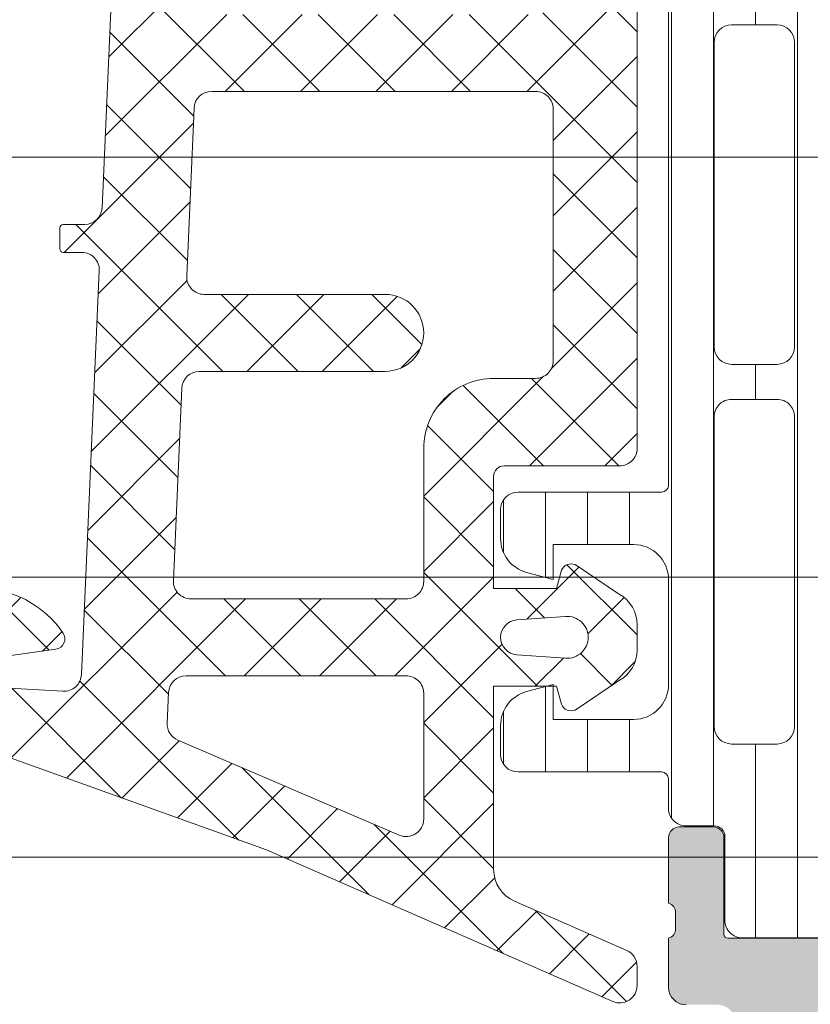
# Model space of a CAD drawing. Header units: millimetres. Extents: x 213386 to 506888, y 183055 to 450952.
# Tile 317 of 656: x 393835 to 393858, y 284315 to 284343. Entities that reach past the tile are written whole.
import ezdxf

# ---------------------------------------------------------------- set-up
doc = ezdxf.new("R2010")
doc.units = ezdxf.units.MM
doc.layers.add('FASÁDA DETAILNÍ', color=255, linetype='Continuous', lineweight=0)
pattern_1 = [(135, (393673.133020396, 283048.1544064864), (-1.077630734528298, -1.077630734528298), []), (225, (393673.133020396, 283048.1544064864), (1.077630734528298, -1.077630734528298), [])]

msp = doc.modelspace()

# ---------------------------------------------------------------- hatches: boundary and pattern name
at = {"layer": 'FASÁDA DETAILNÍ'}
h = msp.add_hatch(dxfattribs=at)
h.set_pattern_fill('LINIE', color=256, scale=1.2, angle=90, style=0)
h.set_pattern_definition([(90, (393872.9265164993, 284316.2117331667), (-1.2, 7.347638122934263e-17), [])])
edge = h.paths.add_edge_path()
edge.add_arc((393854.9527440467, 284319.7464295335), 0.3000000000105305, 359.9979246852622, 449.9979246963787)
edge.add_line((393854.952754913, 284320.0464295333), (393854.1424235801, 284320.0464581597))
edge.add_arc((393854.1424390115, 284320.5464554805), 0.499997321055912, 179.9976177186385, 269.99823168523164, ccw=False)
edge.add_line((393853.6424416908, 284320.5464762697), (393853.6411211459, 284321.3875485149))
edge.add_arc((393853.4411211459, 284321.3875485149), 0.2000000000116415, 0, 90)
edge.add_line((393853.4411211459, 284321.5875485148), (393849.3411211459, 284321.5875485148))
edge.add_arc((393849.3411211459, 284322.0875485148), 0.5, 180, 270, ccw=False)
edge.add_line((393848.8411211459, 284322.0875485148), (393848.8411211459, 284322.9182977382))
edge.add_arc((393849.8411211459, 284322.9182977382), 1.000000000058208, 105.00000000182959, 180, ccw=False)
edge.add_line((393849.5823021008, 284323.8842235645), (393850.3411211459, 284324.0875485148))
edge.add_line((393850.3411211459, 284324.0875485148), (393850.3411211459, 284323.0875485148))
edge.add_line((393850.3411211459, 284323.0875485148), (393852.6411211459, 284323.0875485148))
edge.add_arc((393852.6394119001, 284324.091674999), 1.004127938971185, 270.0975300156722, 359.765912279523)
edge.add_line((393853.6435314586, 284324.0875725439), (393853.6435314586, 284327.087450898))
edge.add_arc((393852.6394121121, 284327.0834225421), 1.004127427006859, 0.2298596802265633, 89.90248202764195)
edge.add_line((393852.6411211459, 284328.0875485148), (393850.3411211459, 284328.0875485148))
edge.add_line((393850.3411211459, 284328.0875485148), (393850.3411211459, 284327.0875485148))
edge.add_line((393850.3411211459, 284327.0875485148), (393849.5823021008, 284327.2908734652))
edge.add_arc((393849.8411211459, 284328.2567992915), 1.000000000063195, 180.0000000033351, 254.99999999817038, ccw=False)
edge.add_line((393848.8411211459, 284328.2567992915), (393848.8411211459, 284329.0875485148))
edge.add_arc((393849.3411211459, 284329.0875485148), 0.5, 90, 180, ccw=False)
edge.add_line((393849.3411211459, 284329.5875485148), (393853.4411211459, 284329.5875485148))
edge.add_arc((393853.4393925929, 284329.7917216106), 0.2041804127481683, 270.4850610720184, 358.844131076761)
edge.add_line((393853.6435314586, 284329.7876028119), (393853.6435543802, 284355.6289696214))
edge.add_arc((393854.143551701, 284355.62895419), 0.4999973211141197, 89.997617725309, 179.9982316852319, ccw=False)
edge.add_line((393854.1435724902, 284356.1289515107), (393854.953903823, 284356.1289228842))
edge.add_arc((393854.9539146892, 284356.428922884), 0.3000000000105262, 269.9979247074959, 359.997924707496)
edge.add_line((393855.2539146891, 284356.4289120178), (393855.2536696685, 284358.8289104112))
edge.add_arc((393855.7536656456, 284358.8288949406), 0.4999959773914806, 89.99762221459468, 179.9982271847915, ccw=False)
edge.add_line((393855.7536863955, 284359.3288909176), (393859.2302278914, 284359.3287642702))
edge.add_arc((393859.0878813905, 284358.3389513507), 0.9999960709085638, -32.72909139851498, 81.81631665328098, ccw=False)
edge.add_line((393859.9291144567, 284357.798285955), (393858.6105620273, 284355.5146768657))
edge.add_arc((393859.0435656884, 284355.2646612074), 0.4999999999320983, 149.9979280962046, 179.9978647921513)
edge.add_line((393858.5435656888, 284355.2646798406), (393858.5424793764, 284320.9104110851))
edge.add_arc((393859.0424793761, 284320.9103934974), 0.500000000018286, 179.9979846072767, 209.9979213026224)
edge.add_line((393858.6094576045, 284320.6604092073), (393859.9278446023, 284318.3767046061))
edge.add_arc((393859.0865723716, 284317.836100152), 0.9999960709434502, -81.82046724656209, 32.72494080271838, ccw=False)
edge.add_line((393859.2288471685, 284316.8462769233), (393855.7523056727, 284316.8464035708))
edge.add_arc((393855.7523211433, 284317.346399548), 0.4999959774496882, 179.9976222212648, 269.99822718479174, ccw=False)
edge.add_line((393855.2523251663, 284317.3464202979), (393855.2527440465, 284319.7464186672))
edge = h.paths.add_edge_path(flags=16)
edge.add_line((393855.4430196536, 284343.9375422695), (393856.7430137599, 284343.9375422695))
edge.add_arc((393856.7430173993, 284344.4375386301), 0.4999963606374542, 269.9995829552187, 360.0004170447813)
edge.add_line((393857.2430137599, 284344.4375422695), (393857.2430137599, 284353.287536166))
edge.add_arc((393856.7430173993, 284353.2875398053), 0.4999963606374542, 359.9995829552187, 450.0004170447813)
edge.add_line((393856.7430137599, 284353.787536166), (393855.4430196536, 284353.787536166))
edge.add_arc((393855.4430030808, 284353.2875361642), 0.5000000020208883, 89.99810089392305, 179.9999997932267)
edge.add_line((393854.9430030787, 284353.287536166), (393854.9430030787, 284344.4375422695))
edge.add_arc((393855.4430030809, 284344.4375422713), 0.5000000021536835, 180.0000002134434, 270.0018990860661)
edge = h.paths.add_edge_path(flags=16)
edge.add_arc((393855.4430030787, 284333.7375361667), 0.5, 180, 270)
edge.add_line((393855.4430030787, 284333.2375361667), (393856.7430137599, 284333.2375361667))
edge.add_arc((393856.7430137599, 284333.7375361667), 0.5, 270, 360)
edge.add_line((393857.2430137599, 284333.7375361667), (393857.2430137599, 284342.4375422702))
edge.add_arc((393856.7430137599, 284342.4375422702), 0.5, 0, 90)
edge.add_line((393856.7430137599, 284342.9375422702), (393855.4430030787, 284342.9375422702))
edge.add_arc((393855.4430030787, 284342.4375422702), 0.5, 90, 180)
edge.add_line((393854.9430030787, 284342.4375422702), (393854.9430030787, 284333.7375361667))
edge = h.paths.add_edge_path(flags=16)
edge.add_arc((393856.7430173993, 284331.7375398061), 0.4999963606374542, 359.9995829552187, 450.0004170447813)
edge.add_line((393856.7430137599, 284332.2375361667), (393855.4430196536, 284332.2375361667))
edge.add_arc((393855.4430030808, 284331.7375361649), 0.5000000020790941, 89.9981009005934, 179.9999997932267)
edge.add_line((393854.9430030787, 284331.7375361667), (393854.9430030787, 284322.8875270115))
edge.add_arc((393855.44298782, 284322.8875270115), 0.4999847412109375, 180, 270)
edge.add_line((393855.44298782, 284322.3875422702), (393856.7429985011, 284322.3875422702))
edge.add_arc((393856.7429985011, 284322.887557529), 0.5000152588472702, 270, 360)
edge.add_line((393857.2430137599, 284322.887557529), (393857.2430137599, 284331.7375361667))
h = msp.add_hatch(dxfattribs=at)
h.set_pattern_fill('ANSI37', color=256, scale=0.48, angle=90, style=0)
h.set_pattern_definition(pattern_1)
edge = h.paths.add_edge_path(flags=16)
edge.add_line((393849.3078483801, 284325.9350692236), (393850.7007023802, 284326.0348132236))
edge.add_arc((393850.7435598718, 284325.4363463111), 0.5999995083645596, -8.348756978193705e-06, 94.09608051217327, ccw=False)
edge.add_arc((393850.7435598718, 284325.4363461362), 0.5999995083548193, -94.09608051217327, 8.348756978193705e-06, ccw=False)
edge.add_line((393850.7007023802, 284324.8378792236), (393849.3078483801, 284324.9376232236))
edge.add_arc((393849.3435628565, 284325.4363462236), 0.5000001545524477, 94.09606439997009, 265.90393560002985, ccw=False)
edge = h.paths.add_edge_path(flags=16)
edge.add_arc((393846.1435547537, 284323.8363495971), 0.4999996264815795, -4.280210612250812e-05, 90.00004280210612, ccw=False)
edge.add_line((393846.6435543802, 284323.8363492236), (393846.6435543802, 284320.2426642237))
edge.add_arc((393846.1435540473, 284320.2426642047), 0.5000003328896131, -113.21802660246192, 2.167783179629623e-06, ccw=False)
edge.add_line((393845.9464383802, 284319.7831582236), (393839.6153363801, 284322.4990362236))
edge.add_arc((393839.8124522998, 284322.9585415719), 0.4999998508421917, 177.4998893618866, 246.7819182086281, ccw=False)
edge.add_line((393839.3129283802, 284322.9803522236), (393839.3512543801, 284323.8581592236))
edge.add_arc((393839.8507779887, 284323.8363497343), 0.4999994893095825, 89.9999551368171, 177.5000208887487, ccw=False)
edge.add_line((393839.8507783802, 284324.3363492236), (393846.1435543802, 284324.3363492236))
edge = h.paths.add_edge_path(flags=16)
edge.add_line((393840.7353923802, 284349.3902682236), (393849.6322453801, 284353.5389382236))
edge.add_arc((393849.8435545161, 284353.0857844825), 0.4999998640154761, -2.966864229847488e-05, 115.00000791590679, ccw=False)
edge.add_line((393850.3435543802, 284353.0857842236), (393850.3435543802, 284343.7363492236))
edge.add_arc((393849.8435547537, 284343.7363488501), 0.4999996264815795, -90.00004280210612, 4.280210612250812e-05, ccw=False)
edge.add_line((393849.8435543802, 284343.2363492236), (393840.7196313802, 284343.2363492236))
edge.add_arc((393840.7196315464, 284343.7363492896), 0.5000000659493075, 177.499972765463, 269.99998095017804, ccw=False)
edge.add_line((393840.2201073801, 284343.7581592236), (393840.4471773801, 284348.9589232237))
edge.add_arc((393840.9467027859, 284348.9371134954), 0.5000012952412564, 115.0000919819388, 177.5000025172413, ccw=False)
edge = h.paths.add_edge_path(flags=16)
edge.add_arc((393849.8435547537, 284340.5363495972), 0.4999996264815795, -4.280210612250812e-05, 90.00004280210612, ccw=False)
edge.add_line((393850.3435543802, 284340.5363492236), (393850.3435543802, 284333.3363492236))
edge.add_arc((393849.8435547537, 284333.3363488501), 0.4999996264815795, -90.00004280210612, 4.280210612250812e-05, ccw=False)
edge.add_line((393849.8435543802, 284332.8363492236), (393848.6435543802, 284332.8363492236))
edge.add_arc((393848.643552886, 284330.8363507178), 1.99999850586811, 89.99995719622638, 180.0000428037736)
edge.add_line((393846.6435543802, 284330.8363492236), (393846.6435543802, 284327.0363492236))
edge.add_arc((393846.1435547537, 284327.0363488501), 0.4999996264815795, -90.00004280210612, 4.280210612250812e-05, ccw=False)
edge.add_line((393846.1435543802, 284326.5363492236), (393839.9904933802, 284326.5363492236))
edge.add_arc((393839.9904935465, 284327.0363492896), 0.5000000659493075, 177.4999727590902, 269.9999809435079, ccw=False)
edge.add_line((393839.4909693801, 284327.0581592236), (393839.7311043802, 284332.5581592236))
edge.add_arc((393840.2306279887, 284332.5363497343), 0.4999994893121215, 89.99995514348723, 177.500020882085, ccw=False)
edge.add_line((393840.2306283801, 284333.0363492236), (393845.5435543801, 284333.0363492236))
edge.add_arc((393845.5435543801, 284334.1363492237), 1.100000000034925, 270, 450)
edge.add_line((393845.5435543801, 284335.2363492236), (393840.3703433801, 284335.2363492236))
edge.add_arc((393840.3703435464, 284335.7363492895), 0.5000000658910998, 177.4999727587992, 269.9999809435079, ccw=False)
edge.add_line((393839.8708193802, 284335.7581592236), (393840.0803923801, 284340.5581592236))
edge.add_arc((393840.5799159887, 284340.5363497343), 0.4999994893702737, 89.99995514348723, 177.5000208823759, ccw=False)
edge.add_line((393840.5799163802, 284341.0363492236), (393849.8435543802, 284341.0363492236))
edge = h.paths.add_edge_path()
edge.add_line((393848.4570973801, 284355.7494022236), (393839.6692313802, 284351.6515532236))
edge.add_ellipse((393840.9370888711, 284348.9326278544), major_axis=(-3.000002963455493, 0), ratio=1, start_angle=295.000030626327, end_angle=357.4999411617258)
edge.add_line((393837.9399413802, 284349.0634892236), (393837.9116073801, 284348.4145392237))
edge.add_ellipse((393837.4120837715, 284348.4363487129), major_axis=(-0.4999994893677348, 0), ratio=1, start_angle=89.99995515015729, end_angle=177.5000208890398, ccw=False)
edge.add_line((393837.4120833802, 284347.9363492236), (393836.4435543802, 284347.9363492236))
edge.add_ellipse((393836.4435543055, 284347.8363492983), major_axis=(-0.09999992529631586, 0), ratio=1, start_angle=-90.00004278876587, end_angle=4.278876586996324e-05)
edge.add_line((393836.3435543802, 284347.8363492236), (393836.3435543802, 284347.2363492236))
edge.add_ellipse((393836.4435543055, 284347.236349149), major_axis=(-0.09999992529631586, 0), ratio=1, start_angle=-4.278876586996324e-05, end_angle=90.00004278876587)
edge.add_line((393836.4435543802, 284347.1363492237), (393837.3465923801, 284347.1363492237))
edge.add_ellipse((393837.3465922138, 284346.6363491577), major_axis=(-0.5000000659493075, 0), ratio=1, start_angle=177.4999727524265, end_angle=269.9999809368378, ccw=False)
edge.add_line((393837.8461163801, 284346.6145392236), (393837.4522783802, 284337.7142452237))
edge.add_ellipse((393836.9527671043, 284337.7363493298), major_axis=(-0.5000001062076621, 0), ratio=1, start_angle=89.99991701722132, end_angle=177.466230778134, ccw=False)
edge.add_line((393836.9527663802, 284337.2363492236), (393836.3435543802, 284337.2363492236))
edge.add_ellipse((393836.3435543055, 284337.1363492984), major_axis=(-0.09999992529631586, 0), ratio=1, start_angle=-90.00004278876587, end_angle=4.278876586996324e-05)
edge.add_line((393836.2435543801, 284337.1363492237), (393836.2435543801, 284336.5363492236))
edge.add_ellipse((393836.3435543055, 284336.536349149), major_axis=(-0.09999992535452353, 0), ratio=1, start_angle=-4.278876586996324e-05, end_angle=90.00004278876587)
edge.add_line((393836.3435543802, 284336.4363492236), (393836.8731163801, 284336.4363492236))
edge.add_ellipse((393836.8731166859, 284335.9363487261), major_axis=(-0.5000004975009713, 0), ratio=1, start_angle=177.4663020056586, end_angle=270.00003503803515, ccw=False)
edge.add_line((393837.3726283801, 284335.9142452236), (393836.8619723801, 284324.3740202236))
edge.add_ellipse((393836.3624477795, 284324.395829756), major_axis=(-0.50000048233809, 0), ratio=1, start_angle=86.78294269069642, end_angle=177.5000209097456, ccw=False)
edge.add_line((393836.3343883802, 284323.8966172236), (393831.2006453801, 284324.1851802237))
edge.add_ellipse((393831.3162008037, 284324.5955982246), major_axis=(-0.4263754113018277, 0), ratio=1, start_angle=-69.24102762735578, end_angle=74.27514552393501, ccw=False)
edge.add_line((393831.1650773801, 284324.9942932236), (393831.3976803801, 284324.9930532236))
edge.add_line((393831.3976803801, 284324.9930532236), (393833.2802593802, 284324.6949152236))
edge.add_line((393833.2802593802, 284324.6949152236), (393836.1295443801, 284325.0953412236))
edge.add_ellipse((393836.0877937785, 284325.3924218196), major_axis=(-0.2999999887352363, 0), ratio=1, start_angle=97.99974404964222, end_angle=214.5977463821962)
edge.add_ellipse((393833.865222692, 284323.8593084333), major_axis=(-3.000047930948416, 0), ratio=1, start_angle=214.5976412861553, end_angle=288.0084245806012)
edge.add_line((393832.9377373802, 284326.7123872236), (393830.6828463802, 284326.0788112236))
edge.add_ellipse((393830.8437759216, 284325.3035987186), major_axis=(-0.791740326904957, 0), ratio=1, start_angle=281.7276897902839, end_angle=353.2016537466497)
edge.add_line((393830.0576023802, 284325.3973212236), (393830.0563813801, 284324.3391112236))
edge.add_ellipse((393831.2354676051, 284324.4682354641), major_axis=(-1.186135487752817, 0), ratio=1, start_angle=6.249678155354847, end_angle=71.3444235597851)
edge.add_line((393830.8560483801, 284323.3444212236), (393834.0973883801, 284322.2500882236))
edge.add_line((393834.0973883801, 284322.2500882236), (393842.1471833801, 284319.3603102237))
edge.add_line((393842.1471833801, 284319.3603102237), (393852.0450603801, 284315.0275012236))
edge.add_ellipse((393852.2433304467, 284315.4865102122), major_axis=(-0.5000002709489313, 0), ratio=1, start_angle=66.637950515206, end_angle=179.9334236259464)
edge.add_line((393852.7433303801, 284315.4859292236), (393852.7439653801, 284316.0326302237))
edge.add_ellipse((393852.2439652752, 284316.0332104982), major_axis=(-0.5000004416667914, 0), ratio=1, start_angle=179.9335054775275, end_angle=246.0791754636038)
edge.add_line((393852.4467023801, 284316.4902642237), (393849.2426993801, 284317.8920202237))
edge.add_ellipse((393849.6435537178, 284318.8081613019), major_axis=(-0.9999993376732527, 0), ratio=1, start_angle=-5.28106040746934e-05, end_angle=66.36838527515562, ccw=False)
edge.add_line((393848.6435543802, 284318.8081622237), (393848.6435543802, 284324.0361042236))
edge.add_line((393848.6435543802, 284324.0361042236), (393850.4430333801, 284324.0361132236))
edge.add_line((393850.4430333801, 284324.0361132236), (393850.5809753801, 284323.5213122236))
edge.add_ellipse((393850.8581294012, 284323.6360774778), major_axis=(-0.2999756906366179, 0), ratio=1, start_angle=22.4937002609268, end_angle=112.5035667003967)
edge.add_line((393850.9729423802, 284323.3589432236), (393852.2430693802, 284324.2081102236))
edge.add_ellipse((393851.7433486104, 284325.073974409), major_axis=(-0.9997207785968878, 0), ratio=1, start_angle=119.9907606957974, end_angle=180.0076118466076)
edge.add_line((393852.7430693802, 284325.0741072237), (393852.7430383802, 284325.7984682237))
edge.add_ellipse((393851.7433005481, 284325.7982601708), major_axis=(-0.9997378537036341, 0), ratio=1, start_angle=180.0119236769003, end_angle=240.0086750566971)
edge.add_line((393852.2430383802, 284326.6641342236), (393850.9729423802, 284327.5133012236))
edge.add_ellipse((393850.8581304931, 284327.2361537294), major_axis=(-0.2999875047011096, 0), ratio=1, start_angle=247.4975938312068, end_angle=337.501396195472)
edge.add_line((393850.5809753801, 284327.3509472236), (393850.4430033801, 284326.8361312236))
edge.add_line((393850.4430033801, 284326.8361312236), (393848.6435543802, 284326.8361232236))
edge.add_line((393848.6435543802, 284326.8361232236), (393848.6435543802, 284330.0363502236))
edge.add_ellipse((393848.9435541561, 284330.0363504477), major_axis=(-0.2999997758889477, 0), ratio=1, start_angle=-90.00004279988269, end_angle=4.279988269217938e-05, ccw=False)
edge.add_line((393848.9435543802, 284330.3363502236), (393852.2435503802, 284330.3363502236))
edge.add_ellipse((393852.2435507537, 284330.8363498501), major_axis=(-0.4999996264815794, 0), ratio=1, start_angle=89.99995719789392, end_angle=180.0000428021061)
edge.add_line((393852.7435503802, 284330.8363502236), (393852.7435503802, 284357.7339722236))
edge.add_line((393852.7435503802, 284357.7339722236), (393851.1931583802, 284358.6290902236))
edge.add_ellipse((393850.9431582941, 284358.1960776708), major_axis=(-0.4999999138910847, 0), ratio=1, start_angle=239.9999829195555, end_angle=359.9999366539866)
edge.add_line((393850.4431583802, 284358.1960782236), (393848.7457873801, 284358.1960782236))
edge.add_line((393848.7457873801, 284358.1960782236), (393848.7457873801, 284356.2025562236))
edge.add_ellipse((393848.2457871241, 284356.202555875), major_axis=(-0.5000002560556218, 0), ratio=1, start_angle=115.00012858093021, end_angle=180.000039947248, ccw=False)
h = msp.add_hatch(dxfattribs=at)
h.set_pattern_fill('ANSI37', color=256, scale=0.48, angle=90, style=0)
h.set_pattern_definition(pattern_1)
edge = h.paths.add_edge_path(flags=16)
edge.add_line((393849.3078485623, 284325.9350692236), (393850.7007025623, 284326.0348132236))
edge.add_arc((393850.743560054, 284325.4363463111), 0.5999995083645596, -8.348756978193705e-06, 94.09608051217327, ccw=False)
edge.add_arc((393850.743560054, 284325.4363461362), 0.5999995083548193, -94.09608051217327, 8.348756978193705e-06, ccw=False)
edge.add_line((393850.7007025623, 284324.8378792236), (393849.3078485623, 284324.9376232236))
edge.add_arc((393849.3435630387, 284325.4363462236), 0.5000001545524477, 94.09606439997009, 265.90393560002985, ccw=False)
edge = h.paths.add_edge_path(flags=16)
edge.add_arc((393846.1435549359, 284323.8363495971), 0.4999996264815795, -4.280210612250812e-05, 90.00004280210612, ccw=False)
edge.add_line((393846.6435545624, 284323.8363492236), (393846.6435545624, 284320.2426642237))
edge.add_arc((393846.1435542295, 284320.2426642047), 0.5000003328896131, -113.21802660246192, 2.167783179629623e-06, ccw=False)
edge.add_line((393845.9464385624, 284319.7831582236), (393839.6153365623, 284322.4990362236))
edge.add_arc((393839.812452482, 284322.9585415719), 0.4999998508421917, 177.4998893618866, 246.7819182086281, ccw=False)
edge.add_line((393839.3129285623, 284322.9803522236), (393839.3512545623, 284323.8581592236))
edge.add_arc((393839.8507781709, 284323.8363497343), 0.4999994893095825, 89.9999551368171, 177.5000208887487, ccw=False)
edge.add_line((393839.8507785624, 284324.3363492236), (393846.1435545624, 284324.3363492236))
edge = h.paths.add_edge_path(flags=16)
edge.add_line((393840.7353925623, 284349.3902682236), (393849.6322455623, 284353.5389382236))
edge.add_arc((393849.8435546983, 284353.0857844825), 0.4999998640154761, -2.966864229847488e-05, 115.00000791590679, ccw=False)
edge.add_line((393850.3435545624, 284353.0857842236), (393850.3435545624, 284343.7363492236))
edge.add_arc((393849.8435549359, 284343.7363488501), 0.4999996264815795, -90.00004280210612, 4.280210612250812e-05, ccw=False)
edge.add_line((393849.8435545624, 284343.2363492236), (393840.7196315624, 284343.2363492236))
edge.add_arc((393840.7196317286, 284343.7363492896), 0.5000000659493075, 177.499972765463, 269.99998095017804, ccw=False)
edge.add_line((393840.2201075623, 284343.7581592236), (393840.4471775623, 284348.9589232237))
edge.add_arc((393840.9467029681, 284348.9371134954), 0.5000012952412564, 115.0000919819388, 177.5000025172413, ccw=False)
edge = h.paths.add_edge_path(flags=16)
edge.add_arc((393849.8435549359, 284340.5363495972), 0.4999996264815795, -4.280210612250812e-05, 90.00004280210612, ccw=False)
edge.add_line((393850.3435545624, 284340.5363492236), (393850.3435545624, 284333.3363492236))
edge.add_arc((393849.8435549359, 284333.3363488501), 0.4999996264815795, -90.00004280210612, 4.280210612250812e-05, ccw=False)
edge.add_line((393849.8435545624, 284332.8363492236), (393848.6435545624, 284332.8363492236))
edge.add_arc((393848.6435530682, 284330.8363507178), 1.99999850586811, 89.99995719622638, 180.0000428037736)
edge.add_line((393846.6435545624, 284330.8363492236), (393846.6435545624, 284327.0363492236))
edge.add_arc((393846.1435549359, 284327.0363488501), 0.4999996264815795, -90.00004280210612, 4.280210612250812e-05, ccw=False)
edge.add_line((393846.1435545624, 284326.5363492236), (393839.9904935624, 284326.5363492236))
edge.add_arc((393839.9904937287, 284327.0363492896), 0.5000000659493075, 177.4999727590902, 269.9999809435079, ccw=False)
edge.add_line((393839.4909695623, 284327.0581592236), (393839.7311045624, 284332.5581592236))
edge.add_arc((393840.2306281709, 284332.5363497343), 0.4999994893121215, 89.99995514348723, 177.500020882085, ccw=False)
edge.add_line((393840.2306285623, 284333.0363492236), (393845.5435545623, 284333.0363492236))
edge.add_arc((393845.5435545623, 284334.1363492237), 1.100000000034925, 270, 450)
edge.add_line((393845.5435545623, 284335.2363492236), (393840.3703435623, 284335.2363492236))
edge.add_arc((393840.3703437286, 284335.7363492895), 0.5000000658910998, 177.4999727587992, 269.9999809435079, ccw=False)
edge.add_line((393839.8708195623, 284335.7581592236), (393840.0803925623, 284340.5581592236))
edge.add_arc((393840.5799161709, 284340.5363497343), 0.4999994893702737, 89.99995514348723, 177.5000208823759, ccw=False)
edge.add_line((393840.5799165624, 284341.0363492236), (393849.8435545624, 284341.0363492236))
edge = h.paths.add_edge_path()
edge.add_line((393848.4570975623, 284355.7494022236), (393839.6692315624, 284351.6515532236))
edge.add_ellipse((393840.9370890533, 284348.9326278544), major_axis=(-3.000002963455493, 0), ratio=1, start_angle=295.000030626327, end_angle=357.4999411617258)
edge.add_line((393837.9399415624, 284349.0634892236), (393837.9116075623, 284348.4145392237))
edge.add_ellipse((393837.4120839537, 284348.4363487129), major_axis=(-0.4999994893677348, 0), ratio=1, start_angle=89.99995515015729, end_angle=177.5000208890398, ccw=False)
edge.add_line((393837.4120835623, 284347.9363492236), (393836.4435545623, 284347.9363492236))
edge.add_ellipse((393836.4435544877, 284347.8363492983), major_axis=(-0.09999992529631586, 0), ratio=1, start_angle=-90.00004278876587, end_angle=4.278876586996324e-05)
edge.add_line((393836.3435545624, 284347.8363492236), (393836.3435545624, 284347.2363492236))
edge.add_ellipse((393836.4435544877, 284347.236349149), major_axis=(-0.09999992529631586, 0), ratio=1, start_angle=-4.278876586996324e-05, end_angle=90.00004278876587)
edge.add_line((393836.4435545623, 284347.1363492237), (393837.3465925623, 284347.1363492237))
edge.add_ellipse((393837.346592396, 284346.6363491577), major_axis=(-0.5000000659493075, 0), ratio=1, start_angle=177.4999727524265, end_angle=269.9999809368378, ccw=False)
edge.add_line((393837.8461165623, 284346.6145392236), (393837.4522785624, 284337.7142452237))
edge.add_ellipse((393836.9527672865, 284337.7363493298), major_axis=(-0.5000001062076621, 0), ratio=1, start_angle=89.99991701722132, end_angle=177.466230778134, ccw=False)
edge.add_line((393836.9527665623, 284337.2363492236), (393836.3435545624, 284337.2363492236))
edge.add_ellipse((393836.3435544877, 284337.1363492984), major_axis=(-0.09999992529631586, 0), ratio=1, start_angle=-90.00004278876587, end_angle=4.278876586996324e-05)
edge.add_line((393836.2435545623, 284337.1363492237), (393836.2435545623, 284336.5363492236))
edge.add_ellipse((393836.3435544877, 284336.536349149), major_axis=(-0.09999992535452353, 0), ratio=1, start_angle=-4.278876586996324e-05, end_angle=90.00004278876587)
edge.add_line((393836.3435545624, 284336.4363492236), (393836.8731165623, 284336.4363492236))
edge.add_ellipse((393836.8731168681, 284335.9363487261), major_axis=(-0.5000004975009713, 0), ratio=1, start_angle=177.4663020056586, end_angle=270.00003503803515, ccw=False)
edge.add_line((393837.3726285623, 284335.9142452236), (393836.8619725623, 284324.3740202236))
edge.add_ellipse((393836.3624479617, 284324.395829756), major_axis=(-0.50000048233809, 0), ratio=1, start_angle=86.78294269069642, end_angle=177.5000209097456, ccw=False)
edge.add_line((393836.3343885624, 284323.8966172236), (393831.2006455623, 284324.1851802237))
edge.add_ellipse((393831.3162009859, 284324.5955982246), major_axis=(-0.4263754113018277, 0), ratio=1, start_angle=-69.24102762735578, end_angle=74.27514552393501, ccw=False)
edge.add_line((393831.1650775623, 284324.9942932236), (393831.3976805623, 284324.9930532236))
edge.add_line((393831.3976805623, 284324.9930532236), (393833.2802595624, 284324.6949152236))
edge.add_line((393833.2802595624, 284324.6949152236), (393836.1295445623, 284325.0953412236))
edge.add_ellipse((393836.0877939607, 284325.3924218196), major_axis=(-0.2999999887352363, 0), ratio=1, start_angle=97.99974404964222, end_angle=214.5977463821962)
edge.add_ellipse((393833.8652228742, 284323.8593084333), major_axis=(-3.000047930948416, 0), ratio=1, start_angle=214.5976412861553, end_angle=288.0084245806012)
edge.add_line((393832.9377375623, 284326.7123872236), (393830.6828465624, 284326.0788112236))
edge.add_ellipse((393830.8437761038, 284325.3035987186), major_axis=(-0.791740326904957, 0), ratio=1, start_angle=281.7276897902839, end_angle=353.2016537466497)
edge.add_line((393830.0576025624, 284325.3973212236), (393830.0563815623, 284324.3391112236))
edge.add_ellipse((393831.2354677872, 284324.4682354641), major_axis=(-1.186135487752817, 0), ratio=1, start_angle=6.249678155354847, end_angle=71.3444235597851)
edge.add_line((393830.8560485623, 284323.3444212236), (393834.0973885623, 284322.2500882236))
edge.add_line((393834.0973885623, 284322.2500882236), (393842.1471835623, 284319.3603102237))
edge.add_line((393842.1471835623, 284319.3603102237), (393852.0450605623, 284315.0275012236))
edge.add_ellipse((393852.2433306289, 284315.4865102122), major_axis=(-0.5000002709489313, 0), ratio=1, start_angle=66.637950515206, end_angle=179.9334236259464)
edge.add_line((393852.7433305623, 284315.4859292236), (393852.7439655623, 284316.0326302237))
edge.add_ellipse((393852.2439654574, 284316.0332104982), major_axis=(-0.5000004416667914, 0), ratio=1, start_angle=179.9335054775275, end_angle=246.0791754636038)
edge.add_line((393852.4467025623, 284316.4902642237), (393849.2426995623, 284317.8920202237))
edge.add_ellipse((393849.6435539, 284318.8081613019), major_axis=(-0.9999993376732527, 0), ratio=1, start_angle=-5.28106040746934e-05, end_angle=66.36838527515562, ccw=False)
edge.add_line((393848.6435545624, 284318.8081622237), (393848.6435545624, 284324.0361042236))
edge.add_line((393848.6435545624, 284324.0361042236), (393850.4430335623, 284324.0361132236))
edge.add_line((393850.4430335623, 284324.0361132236), (393850.5809755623, 284323.5213122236))
edge.add_ellipse((393850.8581295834, 284323.6360774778), major_axis=(-0.2999756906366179, 0), ratio=1, start_angle=22.4937002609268, end_angle=112.5035667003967)
edge.add_line((393850.9729425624, 284323.3589432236), (393852.2430695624, 284324.2081102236))
edge.add_ellipse((393851.7433487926, 284325.073974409), major_axis=(-0.9997207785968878, 0), ratio=1, start_angle=119.9907606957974, end_angle=180.0076118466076)
edge.add_line((393852.7430695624, 284325.0741072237), (393852.7430385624, 284325.7984682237))
edge.add_ellipse((393851.7433007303, 284325.7982601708), major_axis=(-0.9997378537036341, 0), ratio=1, start_angle=180.0119236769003, end_angle=240.0086750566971)
edge.add_line((393852.2430385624, 284326.6641342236), (393850.9729425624, 284327.5133012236))
edge.add_ellipse((393850.8581306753, 284327.2361537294), major_axis=(-0.2999875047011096, 0), ratio=1, start_angle=247.4975938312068, end_angle=337.501396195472)
edge.add_line((393850.5809755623, 284327.3509472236), (393850.4430035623, 284326.8361312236))
edge.add_line((393850.4430035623, 284326.8361312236), (393848.6435545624, 284326.8361232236))
edge.add_line((393848.6435545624, 284326.8361232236), (393848.6435545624, 284330.0363502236))
edge.add_ellipse((393848.9435543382, 284330.0363504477), major_axis=(-0.2999997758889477, 0), ratio=1, start_angle=-90.00004279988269, end_angle=4.279988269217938e-05, ccw=False)
edge.add_line((393848.9435545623, 284330.3363502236), (393852.2435505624, 284330.3363502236))
edge.add_ellipse((393852.2435509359, 284330.8363498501), major_axis=(-0.4999996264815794, 0), ratio=1, start_angle=89.99995719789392, end_angle=180.0000428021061)
edge.add_line((393852.7435505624, 284330.8363502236), (393852.7435505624, 284357.7339722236))
edge.add_line((393852.7435505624, 284357.7339722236), (393851.1931585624, 284358.6290902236))
edge.add_ellipse((393850.9431584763, 284358.1960776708), major_axis=(-0.4999999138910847, 0), ratio=1, start_angle=239.9999829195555, end_angle=359.9999366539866)
edge.add_line((393850.4431585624, 284358.1960782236), (393848.7457875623, 284358.1960782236))
edge.add_line((393848.7457875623, 284358.1960782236), (393848.7457875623, 284356.2025562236))
edge.add_ellipse((393848.2457873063, 284356.202555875), major_axis=(-0.5000002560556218, 0), ratio=1, start_angle=115.00012858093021, end_angle=180.000039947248, ccw=False)
h = msp.add_hatch(color=256, dxfattribs=at)
edge = h.paths.add_edge_path()
edge.add_arc((393808.6436218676, 284304.8364137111), 0.5000674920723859, 180.0077324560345, 269.9922675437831, ccw=False)
edge.add_line((393808.1435543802, 284304.8363462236), (393808.1435543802, 284308.8363462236))
edge.add_arc((393808.6436218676, 284308.8362787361), 0.5000674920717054, 450.00773245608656, 539.9922675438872, ccw=False)
edge.add_line((393808.6435543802, 284309.3363462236), (393809.9436032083, 284309.3363462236))
edge.add_arc((393809.9435663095, 284308.8363093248), 0.5000369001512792, 360.00422797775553, 449.99577202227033, ccw=False)
edge.add_line((393810.4436032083, 284308.8363462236), (393810.4436032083, 284308.3363462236))
edge.add_line((393810.4436032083, 284308.3363462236), (393809.4436032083, 284308.3363462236))
edge.add_line((393809.4436032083, 284308.3363462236), (393809.4436032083, 284306.8363462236))
edge.add_arc((393810.4435662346, 284306.83630925), 0.9999630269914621, 539.9978814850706, 630.0021185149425)
edge.add_line((393810.4436032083, 284305.8363462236), (393814.4436032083, 284305.8363462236))
edge.add_arc((393814.4435263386, 284306.8364230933), 1.000076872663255, 270.0044039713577, 359.9955960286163)
edge.add_line((393815.4436032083, 284306.8363462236), (393815.4436032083, 284308.3363462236))
edge.add_line((393815.4436032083, 284308.3363462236), (393814.4436032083, 284308.3363462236))
edge.add_line((393814.4436032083, 284308.3363462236), (393814.4436032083, 284308.8363462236))
edge.add_arc((393814.9435457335, 284308.8364036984), 0.4999425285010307, 89.9934131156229, 180.0065868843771, ccw=False)
edge.add_line((393814.9436032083, 284309.3363462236), (393817.7435910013, 284309.3363462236))
edge.add_arc((393817.7435910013, 284308.8363462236), 0.5000000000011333, 360.0000000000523, 450.0000000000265, ccw=False)
edge.add_line((393818.2435910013, 284308.8363462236), (393818.2435910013, 284308.6363462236))
edge.add_arc((393817.7435910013, 284308.6363462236), 0.5000000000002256, 269.99999999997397, 359.99999999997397, ccw=False)
edge.add_line((393817.7435910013, 284308.1363462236), (393817.2435910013, 284308.1363462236))
edge.add_arc((393817.2436261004, 284307.6363111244), 0.500035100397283, 450.0040217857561, 539.9959782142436)
edge.add_line((393816.7435910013, 284307.6363462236), (393816.7435910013, 284306.8363431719))
edge.add_arc((393817.2436075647, 284306.8363597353), 0.5000165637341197, 180.0018979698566, 269.9981020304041)
edge.add_line((393817.2435910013, 284306.3363431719), (393848.5435848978, 284306.3363431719))
edge.add_line((393848.5435848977, 284306.3363431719), (393854.5820425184, 284306.7687398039))
edge.add_arc((393854.5435864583, 284307.7679594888), 0.9999594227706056, 272.2040028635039, 359.9999999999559)
edge.add_line((393855.543545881, 284307.7679594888), (393855.543545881, 284314.4364116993))
edge.add_arc((393855.043545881, 284314.4364116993), 0.5000000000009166, 360.0000000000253, 449.9999999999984)
edge.add_line((393855.043545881, 284314.9364116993), (393854.143545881, 284314.9364116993))
edge.add_arc((393854.143545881, 284315.4364116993), 0.5000000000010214, 180.0000000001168, 270.0000000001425, ccw=False)
edge.add_line((393853.643545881, 284315.4364116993), (393853.643545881, 284316.8364132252))
edge.add_arc((393853.5647094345, 284317.1039338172), 0.278895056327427, 286.4198764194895, 361.1645893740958)
edge.add_line((393853.843546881, 284317.1096022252), (393853.843546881, 284317.5631962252))
edge.add_arc((393853.5646787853, 284317.5688568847), 0.2789255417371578, 358.8371299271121, 433.5754054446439)
edge.add_line((393853.643545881, 284317.8364002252), (393853.643545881, 284319.7164112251))
edge.add_arc((393853.943545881, 284319.7164112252), 0.3000000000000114, 450.00000000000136, 540, ccw=False)
edge.add_line((393853.943545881, 284320.0164112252), (393854.9235202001, 284320.0164112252))
edge.add_arc((393854.9235202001, 284319.7164112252), 0.2999999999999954, 360.0000000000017, 450.00000000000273, ccw=False)
edge.add_line((393855.2235202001, 284319.7164112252), (393855.2235202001, 284316.9564132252))
edge.add_arc((393855.3435202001, 284316.9564132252), 0.1200000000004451, 539.9999999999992, 630)
edge.add_line((393855.3435202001, 284316.8364132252), (393859.643545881, 284316.8364132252))
edge.add_arc((393859.643545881, 284317.3364132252), 0.5000000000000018, 269.9999999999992, 359.9999999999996)
edge.add_line((393860.143545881, 284317.3364132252), (393860.143545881, 284318.0364132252))
edge.add_line((393860.143545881, 284318.0364132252), (393858.7620504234, 284320.4292335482))
edge.add_arc((393858.8816656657, 284320.4982934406), 0.1381197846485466, 89.99999999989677, 209.9999999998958, ccw=False)
edge.add_line((393858.8816656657, 284320.6364132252), (393862.643545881, 284320.6364132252))
edge.add_arc((393862.643545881, 284322.6364132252), 1.999999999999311, 270.0000000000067, 360.0000000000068)
edge.add_line((393864.643545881, 284322.6364132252), (393864.643545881, 284323.204408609))
edge.add_arc((393865.143545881, 284323.204408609), 0.5000000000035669, 505.5209282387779, 539.9999999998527, ccw=False)
edge.add_arc((393868.8530444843, 284320.656935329), 4.999999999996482, 455.34922800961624, 505.5209282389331, ccw=False)
edge.add_arc((393868.4054260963, 284325.4982865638), 0.1381197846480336, 330.00000000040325, 457.70243749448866, ccw=False)
edge.add_line((393868.5250413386, 284325.4292266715), (393867.143545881, 284323.0364063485))
edge.add_line((393867.143545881, 284323.0364063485), (393867.143545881, 284322.3364063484))
edge.add_arc((393867.643545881, 284322.3364063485), 0.5, 540, 630)
edge.add_line((393867.643545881, 284321.8364063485), (393871.943571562, 284321.8364063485))
edge.add_arc((393871.9435715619, 284321.9564063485), 0.1199999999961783, 270, 359.9999999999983)
edge.add_line((393872.0635715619, 284321.9564063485), (393872.0635715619, 284324.7164043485))
edge.add_arc((393872.3635715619, 284324.7164043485), 0.2999999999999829, 90, 180.0000000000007, ccw=False)
edge.add_line((393872.3635715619, 284325.0164043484), (393873.343545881, 284325.0164043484))
edge.add_arc((393873.343545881, 284324.7164043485), 0.300000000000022, 360.00000000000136, 450, ccw=False)
edge.add_line((393873.643545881, 284324.7164043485), (393873.643545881, 284322.8363933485))
edge.add_arc((393873.7224129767, 284322.568850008), 0.2789255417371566, 466.424594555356, 541.1628700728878)
edge.add_line((393873.443544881, 284322.5631893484), (393873.443544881, 284322.1095953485))
edge.add_arc((393873.7223823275, 284322.1039269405), 0.2788950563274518, 538.8354106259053, 613.5801235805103)
edge.add_line((393873.643545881, 284321.8364063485), (393873.643545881, 284318.8363478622))
edge.add_line((393873.643545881, 284318.8363478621), (393872.9434735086, 284318.1362449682))
edge.add_line((393872.9434735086, 284318.1362449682), (393872.3434674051, 284318.1362449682))
edge.add_line((393872.3434674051, 284318.1362449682), (393872.3434674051, 284319.7362510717))
edge.add_arc((393871.8434579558, 284319.7362416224), 0.5000094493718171, 360.0010827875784, 449.9989172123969)
edge.add_line((393871.8434674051, 284320.2362510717), (393871.4480393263, 284320.2362510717))
edge.add_arc((393871.4480393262, 284319.7362510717), 0.5000000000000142, 450.0000000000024, 465.0000000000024)
edge.add_line((393871.3186298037, 284320.2192139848), (393869.8847430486, 284319.8350051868))
edge.add_arc((393870.1435620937, 284318.8690793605), 1.000000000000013, 465.0000000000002, 540.0000000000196)
edge.add_line((393869.1435620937, 284318.8690793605), (393869.1435620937, 284313.1362571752))
edge.add_line((393869.1435620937, 284313.1362571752), (393872.3434674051, 284313.1362571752))
edge.add_line((393872.3434674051, 284313.1362571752), (393872.3434674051, 284313.9362449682))
edge.add_line((393872.3434674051, 284313.9362449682), (393872.9434735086, 284313.9362449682))
edge.add_line((393872.9434735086, 284313.9362449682), (393873.643455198, 284312.7238121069))
edge.add_line((393873.643455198, 284312.7238121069), (393873.643455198, 284311.6362571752))
edge.add_line((393873.643455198, 284311.6362571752), (393858.643545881, 284311.6362571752))
edge.add_arc((393858.643545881, 284311.1362571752), 0.5000000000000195, 449.9999999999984, 540.0000000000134)
edge.add_line((393858.143545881, 284311.1362571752), (393858.143545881, 284305.3363462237))
edge.add_arc((393857.143545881, 284305.3363462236), 1, 270, 360.00000000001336, ccw=False)
edge.add_line((393857.143545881, 284304.3363462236), (393808.6435543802, 284304.3363462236))
edge = h.paths.add_edge_path(flags=16)
edge.add_line((393867.5435620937, 284313.9362449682), (393867.5435620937, 284318.3362449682))
edge.add_arc((393867.0435620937, 284318.3362449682), 0.5000000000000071, 360.0000000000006, 449.9999999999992)
edge.add_line((393867.0435620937, 284318.8362449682), (393862.6435620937, 284318.8362449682))
edge.add_arc((393862.6435620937, 284318.3362449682), 0.4999999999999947, 449.9999999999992, 540.0000000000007)
edge.add_line((393862.1435620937, 284318.3362449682), (393862.1435620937, 284313.9362449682))
edge.add_arc((393862.6435620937, 284313.9362449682), 0.5, 540, 630)
edge.add_line((393862.6435620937, 284313.4362449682), (393867.0435620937, 284313.4362449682))
edge.add_arc((393867.0435620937, 284313.9362449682), 0.4999999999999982, 270, 360.0000000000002)

# ---------------------------------------------------------------- linework, layer by layer
for p, q in [((393813.4690548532, 284339.1544359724), (395731.1381375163, 284339.1544392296)), ((393813.4690548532, 284339.1543969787), (399616.6382373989, 284339.1543824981)), ((395772.7078161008, 284327.1544392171), (393813.4690548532, 284327.1544359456)), ((399616.6382373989, 284327.1544343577), (393813.4690548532, 284327.1544343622)), ((393853.943545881, 284320.0164112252), (393854.9235202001, 284320.0164112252)), ((393853.643545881, 284317.8364002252), (393853.643545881, 284319.7164112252)), ((393855.2235202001, 284319.7164112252), (393855.2235202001, 284316.9564132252)), ((373041.6382373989, 284319.1544487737), (399616.6382373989, 284319.1543827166)), ((392872.1383372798, 284319.1544343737), (395731.1381375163, 284319.1544392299)), ((393853.843546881, 284317.1096022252), (393853.843546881, 284317.5631962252)), ((393853.643545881, 284315.4364116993), (393853.643545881, 284316.8364132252)), ((393855.3435202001, 284316.8364132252), (393859.643545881, 284316.8364132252))]:
    msp.add_line(p, q, dxfattribs=at)
at = {"layer": 'FASÁDA DETAILNÍ', "extrusion": (0, 0, -1)}
for points in [[(-393834.0973883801, 284322.2500882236), (-393842.1471833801, 284319.3603102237), (-393852.0450603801, 284315.0275012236), (-393852.0450603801, 284315.0275012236, -0.538982), (-393852.7433303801, 284315.4859292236), (-393852.7439653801, 284316.0326302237), (-393852.7439653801, 284316.0326302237, -0.296905), (-393852.4467023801, 284316.4902642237), (-393849.2426993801, 284317.8920202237), (-393849.2426993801, 284317.8920202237, 0.297963), (-393848.6435543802, 284318.8081622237), (-393848.6435543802, 284324.0361042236), (-393850.4430333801, 284324.0361132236), (-393850.5809753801, 284323.5213122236), (-393850.5809753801, 284323.5213122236, -0.414264), (-393850.9729423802, 284323.3589432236), (-393852.2430693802, 284324.2081102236), (-393852.2430693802, 284324.2081102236, -0.268028), (-393852.7430693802, 284325.0741072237), (-393852.7430383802, 284325.7984682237), (-393852.7430383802, 284325.7984682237, -0.267934), (-393852.2430383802, 284326.6641342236), (-393850.9729423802, 284327.5133012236), (-393850.9729423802, 284327.5133012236, -0.414233), (-393850.5809753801, 284327.3509472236), (-393850.4430033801, 284326.8361312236), (-393848.6435543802, 284326.8361232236), (-393848.6435543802, 284330.0363502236), (-393848.6435543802, 284330.0363502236, 0.414214), (-393848.9435543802, 284330.3363502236), (-393852.2435503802, 284330.3363502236), (-393852.2435503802, 284330.3363502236, -0.414214), (-393852.7435503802, 284330.8363502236), (-393852.7435503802, 284357.7339722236)], [(-393834.0973885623, 284322.2500882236), (-393842.1471835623, 284319.3603102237), (-393852.0450605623, 284315.0275012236), (-393852.0450605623, 284315.0275012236, -0.538982), (-393852.7433305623, 284315.4859292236), (-393852.7439655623, 284316.0326302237), (-393852.7439655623, 284316.0326302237, -0.296905), (-393852.4467025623, 284316.4902642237), (-393849.2426995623, 284317.8920202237), (-393849.2426995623, 284317.8920202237, 0.297963), (-393848.6435545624, 284318.8081622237), (-393848.6435545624, 284324.0361042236), (-393850.4430335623, 284324.0361132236), (-393850.5809755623, 284323.5213122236), (-393850.5809755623, 284323.5213122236, -0.414264), (-393850.9729425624, 284323.3589432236), (-393852.2430695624, 284324.2081102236), (-393852.2430695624, 284324.2081102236, -0.268028), (-393852.7430695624, 284325.0741072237), (-393852.7430385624, 284325.7984682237), (-393852.7430385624, 284325.7984682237, -0.267934), (-393852.2430385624, 284326.6641342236), (-393850.9729425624, 284327.5133012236), (-393850.9729425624, 284327.5133012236, -0.414233), (-393850.5809755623, 284327.3509472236), (-393850.4430035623, 284326.8361312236), (-393848.6435545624, 284326.8361232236), (-393848.6435545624, 284330.0363502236), (-393848.6435545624, 284330.0363502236, 0.414214), (-393848.9435545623, 284330.3363502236), (-393852.2435505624, 284330.3363502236), (-393852.2435505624, 284330.3363502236, -0.414214), (-393852.7435505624, 284330.8363502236), (-393852.7435505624, 284357.7339722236)], [(-393837.8461163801, 284346.6145392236), (-393837.4522783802, 284337.7142452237), (-393837.4522783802, 284337.7142452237, 0.40132), (-393836.9527663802, 284337.2363492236), (-393836.3435543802, 284337.2363492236), (-393836.3435543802, 284337.2363492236, -0.414214), (-393836.2435543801, 284337.1363492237), (-393836.2435543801, 284336.5363492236), (-393836.2435543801, 284336.5363492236, -0.414214), (-393836.3435543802, 284336.4363492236), (-393836.8731163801, 284336.4363492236), (-393836.8731163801, 284336.4363492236, 0.427226), (-393837.3726283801, 284335.9142452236), (-393836.8619723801, 284324.3740202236), (-393836.8619723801, 284324.3740202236, 0.417884), (-393836.3343883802, 284323.8966172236), (-393831.2006453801, 284324.1851802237)], [(-393837.8461165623, 284346.6145392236), (-393837.4522785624, 284337.7142452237), (-393837.4522785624, 284337.7142452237, 0.40132), (-393836.9527665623, 284337.2363492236), (-393836.3435545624, 284337.2363492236), (-393836.3435545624, 284337.2363492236, -0.414214), (-393836.2435545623, 284337.1363492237), (-393836.2435545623, 284336.5363492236), (-393836.2435545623, 284336.5363492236, -0.414214), (-393836.3435545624, 284336.4363492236), (-393836.8731165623, 284336.4363492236), (-393836.8731165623, 284336.4363492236, 0.427226), (-393837.3726285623, 284335.9142452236), (-393836.8619725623, 284324.3740202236), (-393836.8619725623, 284324.3740202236, 0.417884), (-393836.3343885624, 284323.8966172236), (-393831.2006455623, 284324.1851802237)], [(-393833.2802593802, 284324.6949152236), (-393836.1295443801, 284325.0953412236), (-393836.1295443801, 284325.0953412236, -0.557725), (-393836.3347413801, 284325.5627652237, -0.331739), (-393832.9377373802, 284326.7123872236)], [(-393833.2802595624, 284324.6949152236), (-393836.1295445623, 284325.0953412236), (-393836.1295445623, 284325.0953412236, -0.557725), (-393836.3347415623, 284325.5627652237, -0.331739), (-393832.9377375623, 284326.7123872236)]]:
    msp.add_lwpolyline(points, format="xyb", dxfattribs=at)
at = {"layer": 'FASÁDA DETAILNÍ'}
msp.add_lwpolyline([(393859.2288471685, 284316.8462769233), (393855.7523056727, 284316.8464035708, -0.4142166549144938), (393855.2523251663, 284317.3464202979), (393855.2527440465, 284319.7464186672, 0.4142135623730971), (393854.952754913, 284320.0464295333), (393854.1424235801, 284320.0464581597, -0.4142167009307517), (393853.6424416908, 284320.5464762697), (393853.6411211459, 284321.3875485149, 0.414213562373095), (393853.4411211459, 284321.5875485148), (393849.3411211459, 284321.5875485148, -0.414213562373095), (393848.8411211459, 284322.0875485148), (393848.8411211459, 284322.9182977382, -0.3394542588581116), (393849.5823021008, 284323.8842235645), (393850.3411211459, 284324.0875485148), (393850.3411211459, 284323.0875485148), (393852.6411211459, 284323.0875485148, 0.4125193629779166), (393853.6435314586, 284324.0875725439), (393853.6435314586, 284327.087450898, 0.4125410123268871), (393852.6411211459, 284328.0875485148), (393850.3411211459, 284328.0875485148), (393850.3411211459, 284327.0875485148), (393849.5823021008, 284327.2908734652, -0.3394542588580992), (393848.8411211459, 284328.2567992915), (393848.8411211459, 284329.0875485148, -0.414213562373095), (393849.3411211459, 284329.5875485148), (393853.4411211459, 284329.5875485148, 0.4058498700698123), (393853.6435314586, 284329.7876028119), (393853.6435543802, 284355.6289696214, -0.4142167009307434)], format="xyb", dxfattribs=at)
for points in [[(393854.9430030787, 284333.7375361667, 0.4142135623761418), (393855.4430030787, 284333.2375361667), (393856.7430137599, 284333.2375361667, 0.4142135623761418), (393857.2430137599, 284333.7375361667), (393857.2430137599, 284342.4375422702, 0.4142135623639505), (393856.7430137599, 284342.9375422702), (393855.4430030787, 284342.9375422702, 0.414213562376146), (393854.9430030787, 284342.4375422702)], [(393849.8435543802, 284341.0363492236, -0.414214), (393850.3435543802, 284340.5363492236), (393850.3435543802, 284333.3363492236), (393850.3435543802, 284333.3363492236, -0.414214), (393849.8435543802, 284332.8363492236), (393848.6435543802, 284332.8363492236), (393848.6435543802, 284332.8363492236, 0.414214), (393846.6435543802, 284330.8363492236), (393846.6435543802, 284327.0363492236), (393846.6435543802, 284327.0363492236, -0.414214), (393846.1435543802, 284326.5363492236), (393839.9904933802, 284326.5363492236), (393839.9904933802, 284326.5363492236, -0.427052), (393839.4909693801, 284327.0581592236), (393839.7311043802, 284332.5581592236), (393839.7311043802, 284332.5581592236, -0.401491), (393840.2306283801, 284333.0363492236), (393845.5435543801, 284333.0363492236), (393845.5435543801, 284333.0363492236, 1), (393845.5435543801, 284335.2363492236), (393840.3703433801, 284335.2363492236), (393840.3703433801, 284335.2363492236, -0.427052), (393839.8708193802, 284335.7581592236), (393840.0803923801, 284340.5581592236), (393840.0803923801, 284340.5581592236, -0.401491), (393840.5799163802, 284341.0363492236), (393849.8435543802, 284341.0363492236)], [(393849.8435545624, 284341.0363492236, -0.414214), (393850.3435545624, 284340.5363492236), (393850.3435545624, 284333.3363492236), (393850.3435545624, 284333.3363492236, -0.414214), (393849.8435545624, 284332.8363492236), (393848.6435545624, 284332.8363492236), (393848.6435545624, 284332.8363492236, 0.414214), (393846.6435545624, 284330.8363492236), (393846.6435545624, 284327.0363492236), (393846.6435545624, 284327.0363492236, -0.414214), (393846.1435545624, 284326.5363492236), (393839.9904935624, 284326.5363492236), (393839.9904935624, 284326.5363492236, -0.427052), (393839.4909695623, 284327.0581592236), (393839.7311045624, 284332.5581592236), (393839.7311045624, 284332.5581592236, -0.401491), (393840.2306285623, 284333.0363492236), (393845.5435545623, 284333.0363492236), (393845.5435545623, 284333.0363492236, 1), (393845.5435545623, 284335.2363492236), (393840.3703435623, 284335.2363492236), (393840.3703435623, 284335.2363492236, -0.427052), (393839.8708195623, 284335.7581592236), (393840.0803925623, 284340.5581592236), (393840.0803925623, 284340.5581592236, -0.401491), (393840.5799165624, 284341.0363492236), (393849.8435545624, 284341.0363492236)], [(393857.2430137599, 284331.7375361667, 0.4142178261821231), (393856.7430137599, 284332.2375361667), (393855.4430196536, 284332.2375361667, 0.4142232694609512), (393854.9430030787, 284331.7375361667), (393854.9430030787, 284322.8875270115, 0.4142135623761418), (393855.44298782, 284322.3875422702), (393856.7429985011, 284322.3875422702, 0.4142135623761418), (393857.2430137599, 284322.887557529)], [(393849.3078483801, 284325.9350692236), (393850.7007023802, 284326.0348132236), (393850.7007023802, 284326.0348132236, -0.435311), (393851.3435593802, 284325.4363462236, -0.435311), (393850.7007023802, 284324.8378792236), (393849.3078483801, 284324.9376232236), (393849.3078483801, 284324.9376232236, -0.930949), (393849.3078483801, 284325.9350692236)], [(393849.3078485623, 284325.9350692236), (393850.7007025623, 284326.0348132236), (393850.7007025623, 284326.0348132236, -0.435311), (393851.3435595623, 284325.4363462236, -0.435311), (393850.7007025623, 284324.8378792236), (393849.3078485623, 284324.9376232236), (393849.3078485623, 284324.9376232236, -0.930949), (393849.3078485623, 284325.9350692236)], [(393846.1435543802, 284324.3363492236, -0.414214), (393846.6435543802, 284323.8363492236), (393846.6435543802, 284320.2426642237), (393846.6435543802, 284320.2426642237, -0.538546), (393845.9464383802, 284319.7831582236), (393839.6153363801, 284322.4990362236), (393839.6153363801, 284322.4990362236, -0.311858), (393839.3129283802, 284322.9803522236), (393839.3512543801, 284323.8581592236), (393839.3512543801, 284323.8581592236, -0.401491), (393839.8507783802, 284324.3363492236), (393846.1435543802, 284324.3363492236)], [(393846.1435545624, 284324.3363492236, -0.414214), (393846.6435545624, 284323.8363492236), (393846.6435545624, 284320.2426642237), (393846.6435545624, 284320.2426642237, -0.538546), (393845.9464385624, 284319.7831582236), (393839.6153365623, 284322.4990362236), (393839.6153365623, 284322.4990362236, -0.311858), (393839.3129285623, 284322.9803522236), (393839.3512545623, 284323.8581592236), (393839.3512545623, 284323.8581592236, -0.401491), (393839.8507785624, 284324.3363492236), (393846.1435545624, 284324.3363492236)]]:
    msp.add_lwpolyline(points, format="xyb", close=True, dxfattribs=at)
for centre, radius, start, end in [((393853.943545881, 284319.7164112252), 0.3000000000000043, 90, 180), ((393854.9235202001, 284319.7164112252), 0.2999999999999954, 0, 90), ((393853.5646787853, 284317.5688568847), 0.2789255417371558, 358.8371299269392, 73.5754054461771), ((393853.5647094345, 284317.1039338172), 0.2788950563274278, 286.4198764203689, 1.164589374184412), ((393855.3435202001, 284316.9564132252), 0.1200000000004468, 180, 270), ((393854.143545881, 284315.4364116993), 0.5000000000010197, 180, 270)]:
    msp.add_arc(centre, radius, start, end, dxfattribs=at)

doc.saveas('drawing.dxf')
